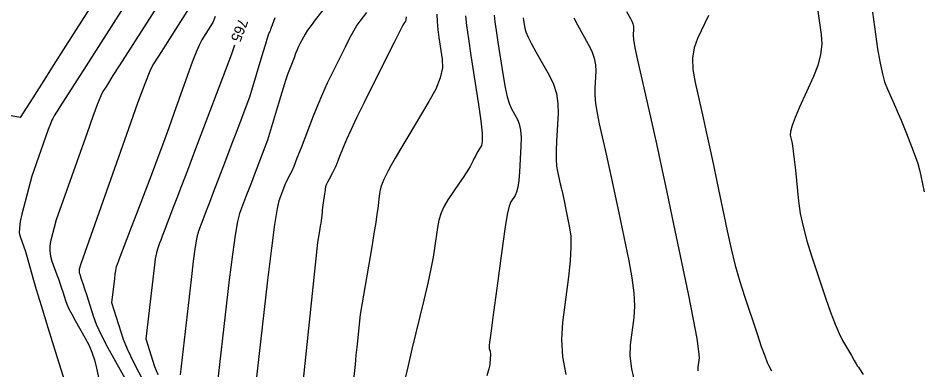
# Model space of a CAD drawing. Extents: x 2082232 to 2083549, y 592624 to 593832.
# Drawn here: x 2082901.9 to 2082963.1, y 593215 to 593238.8 of the extents above; entities that cross this region are included whole.
import ezdxf

# ---------------------------------------------------------------- set-up
doc = ezdxf.new("R2010")
doc.units = 0
doc.layers.add('DT_X_Contour_Major', color=7, linetype='Continuous')
doc.layers.add('DT_X_Contour_Minor', color=7, linetype='Continuous')

msp = doc.modelspace()

# ---------------------------------------------------------------- linework, layer by layer
at = {"layer": 'DT_X_Contour_Major'}
for points in [[(2082909.483, 593243.726), (2082905.152, 593236.929), (2082904.317, 593235.618), (2082903.668, 593234.6), (2082903.206, 593233.873), (2082902.929, 593233.439), (2082902.071, 593232.093), (2082900.696, 593232.362)], [(2082930.278, 593239.092), (2082930.303, 593238.589), (2082930.353, 593238.066), (2082930.426, 593237.525), (2082930.655, 593236.057), (2082930.663, 593235.464), (2082930.516, 593234.786), (2082930.214, 593234.024), (2082929.756, 593233.176), (2082928.328, 593230.805), (2082927.844, 593229.996), (2082927.464, 593229.349), (2082927.188, 593228.865), (2082927.016, 593228.542), (2082926.694, 593227.896), (2082926.584, 593227.645), (2082926.496, 593227.376), (2082926.428, 593227.09), (2082926.382, 593226.786), (2082926.288, 593225.95), (2082926.236, 593225.553), (2082926.151, 593224.989), (2082926.033, 593224.256), (2082925.882, 593223.357), (2082925.103, 593218.766), (2082924.916, 593216.991), (2082924.87, 593216.547), (2082924.813, 593216.011), (2082924.747, 593215.383), (2082924.558, 593213.584)], [(2082943.135, 593239.279), (2082943.411, 593238.794), (2082943.501, 593238.615), (2082943.562, 593238.44), (2082943.595, 593238.271), (2082943.6, 593238.106), (2082943.577, 593237.673), (2082943.604, 593237.378), (2082943.703, 593236.817), (2082943.874, 593235.991), (2082944.117, 593234.899), (2082944.86, 593231.634), (2082945.154, 593230.32), (2082945.479, 593228.829), (2082945.835, 593227.161), (2082946.222, 593225.315), (2082947.295, 593220.157), (2082947.643, 593218.435), (2082947.883, 593217.139), (2082948.016, 593216.268), (2082948.04, 593215.823), (2082947.962, 593215.203), (2082947.954, 593214.951)], [(2082916.578, 593237.002), (2082916.392, 593236.38), (2082913.887, 593229.81), (2082913.395, 593228.52), (2082912.993, 593227.467), (2082912.681, 593226.649), (2082912.459, 593226.067), (2082911.826, 593224.406), (2082911.694, 593224.059), (2082911.591, 593223.79), (2082911.518, 593223.599), (2082911.363, 593223.193), (2082911.3, 593222.952), (2082911.226, 593222.532), (2082911.142, 593221.935), (2082911.048, 593221.16), (2082910.583, 593217.127), (2082911.18, 593215.236), (2082911.398, 593214.694)]]:
    msp.add_lwpolyline(points, dxfattribs=at)
at = {"layer": 'DT_X_Contour_Minor'}
for points in [[(2082910.882, 593242.408), (2082906.391, 593235.36), (2082904.927, 593233.062), (2082904.541, 593232.456), (2082904.386, 593232.212), (2082904.279, 593232.044), (2082904.218, 593231.918), (2082904.118, 593231.665), (2082903.977, 593231.286), (2082903.796, 593230.78), (2082902.856, 593228.126), (2082902.194, 593225.568), (2082902.08, 593225.061), (2082902.02, 593224.637), (2082902.017, 593224.296), (2082902.068, 593224.037), (2082902.436, 593223.023), (2082902.974, 593221.088), (2082903.16, 593220.454), (2082903.487, 593219.385), (2082903.955, 593217.878), (2082904.563, 593215.934), (2082907.733, 593205.846)], [(2082912.281, 593241.091), (2082909.347, 593236.486), (2082908.786, 593235.605), (2082908.36, 593234.936), (2082907.911, 593234.232), (2082907.673, 593233.859), (2082907.539, 593233.579), (2082907.316, 593233.018), (2082907.004, 593232.177), (2082906.602, 593231.055), (2082904.517, 593225.166), (2082904.138, 593223.7), (2082904.082, 593223.382), (2082904.079, 593223.055), (2082904.128, 593222.719), (2082904.228, 593222.375), (2082904.566, 593221.444), (2082904.686, 593221.111), (2082904.791, 593220.81), (2082904.883, 593220.54), (2082904.96, 593220.302), (2082905.147, 593219.71), (2082905.24, 593219.459), (2082905.38, 593219.153), (2082905.565, 593218.789), (2082905.798, 593218.37), (2082906.479, 593217.175), (2082906.718, 593216.711), (2082906.925, 593216.216), (2082907.1, 593215.689), (2082907.243, 593215.13), (2082907.834, 593212.448)], [(2082913.68, 593239.773), (2082912.028, 593237.18), (2082911.792, 593236.809), (2082911.595, 593236.5), (2082911.437, 593236.252), (2082911.068, 593235.674), (2082910.861, 593235.239), (2082910.515, 593234.371), (2082910.03, 593233.067), (2082909.408, 593231.33), (2082906.178, 593222.206), (2082906.081, 593221.833), (2082906.067, 593221.752), (2082906.066, 593221.668), (2082906.079, 593221.583), (2082906.104, 593221.495), (2082906.191, 593221.258), (2082906.239, 593221.116), (2082906.32, 593220.868), (2082906.434, 593220.513), (2082906.579, 593220.052), (2082907.012, 593218.681), (2082907.228, 593218.101), (2082907.551, 593217.391), (2082907.981, 593216.55), (2082908.519, 593215.579), (2082910.095, 593212.814)], [(2082922.902, 593239.796), (2082922.056, 593238.712), (2082921.768, 593238.334), (2082921.538, 593238.015), (2082921.365, 593237.755), (2082921.25, 593237.552), (2082921.02, 593237.091), (2082920.93, 593236.902), (2082920.833, 593236.682), (2082920.729, 593236.432), (2082920.617, 593236.15), (2082920.31, 593235.358), (2082920.186, 593235.019), (2082920.044, 593234.597), (2082919.883, 593234.092), (2082919.704, 593233.505), (2082918.826, 593230.567), (2082917.919, 593228.19), (2082917.733, 593227.702), (2082917.564, 593227.258), (2082917.411, 593226.857), (2082917.274, 593226.499), (2082916.933, 593225.604), (2082916.793, 593225.071), (2082916.631, 593224.146), (2082916.446, 593222.829), (2082916.237, 593221.119), (2082915.212, 593212.222)], [(2082915.279, 593238.942), (2082915.166, 593238.649), (2082915.123, 593238.539), (2082915.08, 593238.456), (2082914.386, 593237.367), (2082914.213, 593237.042), (2082913.991, 593236.532), (2082913.721, 593235.839), (2082913.402, 593234.961), (2082912.486, 593232.375), (2082912.136, 593231.396), (2082911.773, 593230.4), (2082911.396, 593229.385), (2082911.006, 593228.354), (2082909.948, 593225.578), (2082909.592, 593224.645), (2082909.125, 593223.42), (2082909.014, 593223.129), (2082908.827, 593222.638), (2082908.762, 593222.469), (2082908.71, 593222.331), (2082908.64, 593222.149), (2082908.579, 593221.988), (2082908.554, 593221.892), (2082908.524, 593221.725), (2082908.491, 593221.488), (2082908.453, 593221.181), (2082908.269, 593219.58), (2082909.051, 593217.101), (2082909.313, 593216.433), (2082909.766, 593215.492), (2082910.408, 593214.277)], [(2082925.534, 593239.211), (2082925.073, 593238.619), (2082924.88, 593238.342), (2082924.649, 593237.957), (2082924.379, 593237.462), (2082924.071, 593236.858), (2082923.196, 593235.102), (2082922.87, 593234.426), (2082922.549, 593233.714), (2082922.233, 593232.968), (2082921.921, 593232.186), (2082921.095, 593230.054), (2082920.816, 593229.34), (2082920.598, 593228.796), (2082920.441, 593228.421), (2082920.345, 593228.217), (2082920.042, 593227.661), (2082919.587, 593226.466), (2082919.466, 593225.938), (2082919.3, 593224.868), (2082919.089, 593223.254), (2082918.832, 593221.098), (2082917.526, 593209.769)], [(2082928.204, 593238.926), (2082928.191, 593238.72), (2082928.167, 593238.626), (2082928.089, 593238.526), (2082927.992, 593238.351), (2082927.76, 593237.898), (2082927.393, 593237.169), (2082926.891, 593236.164), (2082925.372, 593233.113), (2082924.858, 593232.072), (2082924.455, 593231.238), (2082924.165, 593230.61), (2082923.985, 593230.188), (2082923.657, 593229.339), (2082923.537, 593229.039), (2082923.424, 593228.774), (2082923.318, 593228.545), (2082923.219, 593228.352), (2082922.965, 593227.885), (2082922.88, 593227.724), (2082922.817, 593227.592), (2082922.776, 593227.487), (2082922.756, 593227.411), (2082922.732, 593227.247), (2082922.721, 593227.172), (2082922.706, 593227.07), (2082922.687, 593226.941), (2082922.599, 593226.333), (2082922.575, 593226.166), (2082922.554, 593226.003), (2082922.534, 593225.844), (2082922.515, 593225.689), (2082922.469, 593225.281), (2082922.45, 593225.123), (2082922.426, 593224.952), (2082922.398, 593224.77), (2082922.367, 593224.575), (2082922.208, 593223.641), (2082921.233, 593214.363)], [(2082932.237, 593238.993), (2082932.305, 593238.321), (2082932.423, 593237.421), (2082932.591, 593236.293), (2082933.107, 593232.983), (2082933.265, 593231.879), (2082933.352, 593231.046), (2082933.368, 593230.487), (2082933.312, 593230.2), (2082933.071, 593229.798), (2082932.982, 593229.648), (2082932.897, 593229.496), (2082932.815, 593229.345), (2082932.738, 593229.193), (2082932.535, 593228.787), (2082932.433, 593228.601), (2082932.278, 593228.35), (2082932.069, 593228.031), (2082931.807, 593227.647), (2082931.039, 593226.532), (2082930.778, 593226.101), (2082930.571, 593225.644), (2082930.419, 593225.161), (2082930.322, 593224.651), (2082930.136, 593223.258), (2082930.037, 593222.645), (2082929.882, 593221.853), (2082929.67, 593220.88), (2082929.4, 593219.727), (2082928.606, 593216.411), (2082928.345, 593215.323), (2082928.159, 593214.544)], [(2082934.176, 593239.029), (2082934.224, 593238.59), (2082934.305, 593237.983), (2082934.422, 593237.209), (2082934.778, 593234.921), (2082934.914, 593234.138), (2082935.054, 593233.503), (2082935.198, 593233.016), (2082935.346, 593232.678), (2082935.746, 593231.974), (2082935.873, 593231.663), (2082935.954, 593231.256), (2082935.988, 593230.753), (2082935.976, 593230.155), (2082935.882, 593228.432), (2082935.837, 593227.847), (2082935.774, 593227.384), (2082935.693, 593227.044), (2082935.593, 593226.825), (2082935.303, 593226.404), (2082935.187, 593226.109), (2082935.056, 593225.538), (2082934.91, 593224.692), (2082934.749, 593223.571), (2082934.3, 593220.214), (2082934.149, 593219.09), (2082934.036, 593218.236), (2082933.958, 593217.653), (2082933.918, 593217.339), (2082933.857, 593216.861), (2082933.839, 593216.699), (2082933.832, 593216.569), (2082933.834, 593216.472), (2082933.846, 593216.408), (2082933.892, 593216.28), (2082933.906, 593216.216), (2082933.912, 593216.12), (2082933.911, 593215.993), (2082933.903, 593215.833), (2082933.871, 593215.366), (2082933.817, 593215.088), (2082933.679, 593214.608)], [(2082948.677, 593239.015), (2082947.927, 593237.452), (2082947.707, 593236.827), (2082947.608, 593236.124), (2082947.63, 593235.343), (2082947.774, 593234.483), (2082948.32, 593232.086), (2082948.532, 593231.143), (2082948.757, 593230.111), (2082948.997, 593228.99), (2082949.251, 593227.78), (2082949.946, 593224.436), (2082950.215, 593223.219), (2082950.498, 593222.076), (2082950.797, 593221.008), (2082951.11, 593220.014), (2082951.967, 593217.463), (2082952.257, 593216.61), (2082952.486, 593215.964), (2082952.653, 593215.524), (2082952.759, 593215.292), (2082952.958, 593214.949)], [(2082956.069, 593239.463), (2082956.315, 593237.727), (2082956.351, 593237.06), (2082956.276, 593236.363), (2082956.09, 593235.633), (2082955.792, 593234.873), (2082954.85, 593232.804), (2082954.545, 593232.104), (2082954.339, 593231.555), (2082954.23, 593231.159), (2082954.22, 593230.914), (2082954.323, 593230.464), (2082954.367, 593230.217), (2082954.422, 593229.815), (2082954.487, 593229.257), (2082954.564, 593228.544), (2082954.783, 593226.434), (2082954.899, 593225.609), (2082955.084, 593224.716), (2082955.338, 593223.756), (2082955.66, 593222.728), (2082956.611, 593219.895), (2082956.951, 593218.919), (2082957.256, 593218.112), (2082957.528, 593217.476), (2082957.766, 593217.011), (2082958.356, 593215.996), (2082958.55, 593215.663), (2082958.69, 593215.423), (2082958.777, 593215.276), (2082958.811, 593215.223), (2082958.829, 593215.206), (2082958.912, 593215.079), (2082959.15, 593214.712)], [(2082959.786, 593239.229), (2082960.135, 593236.762), (2082960.275, 593235.897), (2082960.432, 593235.15), (2082960.607, 593234.522), (2082960.799, 593234.012), (2082961.335, 593232.812), (2082961.533, 593232.363), (2082961.723, 593231.916), (2082961.907, 593231.471), (2082962.083, 593231.029), (2082962.545, 593229.852), (2082962.706, 593229.415), (2082962.846, 593228.986), (2082962.963, 593228.567), (2082963.057, 593228.156), (2082963.28, 593227.072)], [(2082919.326, 593238.843), (2082919.141, 593238.355), (2082919.078, 593238.191), (2082919.029, 593238.065), (2082918.993, 593237.978), (2082918.971, 593237.929), (2082918.93, 593237.85), (2082918.892, 593237.743), (2082918.81, 593237.481), (2082918.683, 593237.065), (2082918.512, 593236.495), (2082917.609, 593233.473), (2082916.813, 593231.387), (2082916.628, 593230.903), (2082916.415, 593230.344), (2082915.905, 593229.006), (2082915.149, 593227.024), (2082914.89, 593226.343), (2082914.678, 593225.787), (2082914.513, 593225.356), (2082914.148, 593224.398), (2082914.047, 593224.011), (2082913.929, 593223.339), (2082913.794, 593222.382), (2082913.643, 593221.139), (2082912.898, 593214.675)], [(2082936.14, 593238.855), (2082936.167, 593238.675), (2082936.25, 593238.142), (2082936.319, 593237.893), (2082936.466, 593237.545), (2082936.689, 593237.098), (2082936.989, 593236.552), (2082937.893, 593234.965), (2082938.185, 593234.356), (2082938.382, 593233.721), (2082938.485, 593233.058), (2082938.494, 593232.368), (2082938.391, 593230.493), (2082938.366, 593229.838), (2082938.369, 593229.28), (2082938.4, 593228.819), (2082938.458, 593228.454), (2082938.65, 593227.61), (2082938.726, 593227.27), (2082938.81, 593226.885), (2082938.902, 593226.454), (2082939.002, 593225.977), (2082939.28, 593224.643), (2082939.352, 593224.061), (2082939.362, 593223.314), (2082939.309, 593222.402), (2082939.194, 593221.325), (2082938.802, 593218.233), (2082938.728, 593217.069), (2082938.798, 593215.895), (2082939.012, 593214.712)], [(2082939.558, 593238.843), (2082939.807, 593238.365), (2082940.542, 593237.072), (2082940.781, 593236.594), (2082940.944, 593236.129), (2082941.033, 593235.676), (2082941.047, 593235.237), (2082940.984, 593234.083), (2082940.985, 593233.608), (2082941.036, 593233.049), (2082941.137, 593232.405), (2082941.287, 593231.677), (2082941.755, 593229.622), (2082941.94, 593228.795), (2082942.145, 593227.857), (2082942.369, 593226.808), (2082942.612, 593225.646), (2082943.287, 593222.4), (2082943.498, 593221.248), (2082943.623, 593220.226), (2082943.663, 593219.335), (2082943.617, 593218.574), (2082943.382, 593216.718), (2082943.357, 593215.964), (2082943.459, 593215.092), (2082943.688, 593214.103)]]:
    msp.add_lwpolyline(points, dxfattribs=at)

# ---------------------------------------------------------------- texts
at = {"layer": 'DT_X_Contour_Major'}
msp.add_text('765', height=0.7, rotation=249.03377, dxfattribs=at).set_placement((2082916.88, 593238.861))

doc.saveas('drawing.dxf')
